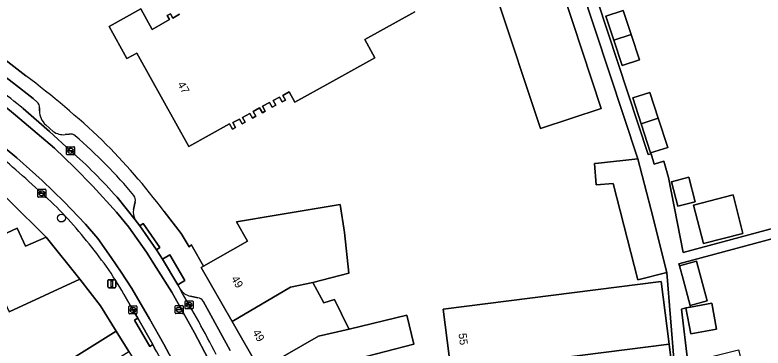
# Model space of a CAD drawing. Extents: x 159262 to 160143, y 383399 to 384319.
# Drawn here: x 159682.6 to 159776.1, y 383869.5 to 383911.2 of the extents above; entities that cross this region are included whole.
import ezdxf

# ---------------------------------------------------------------- set-up
doc = ezdxf.new("R2010")
doc.units = 0
for name, color, linetype in [('IMGEO_Boom', 7, 'Continuous'), ('IMGEO_Erf', 7, 'Continuous'), ('IMGEO_Kolk', 7, 'Continuous'), ('IMGEO_Lichtmast', 7, 'Continuous'), ('IMGEO_Muur', 7, 'Continuous'), ('IMGEO_Pand', 7, 'Continuous'), ('IMGEO_Pand_nummerreeks', 7, 'Continuous'), ('IMGEO_Parkeervlak_open', 7, 'Continuous'), ('IMGEO_Rijbaan_lokaal_gesloten', 7, 'Continuous'), ('IMGEO_Rioolput', 7, 'Continuous'), ('IMGEO_Voetpad_open', 7, 'Continuous')]:
    doc.layers.add(name, color=color, linetype=linetype)

msp = doc.modelspace()

# ---------------------------------------------------------------- linework, layer by layer
at = {"layer": 'IMGEO_Boom'}
msp.add_circle((159688.424, 383885.736), 0.489, dxfattribs=at)
at = {"layer": 'IMGEO_Erf'}
for points in [[(159777.272, 383965.773), (159773.286, 383964.712), (159769.133, 383963.606), (159761.123, 383961.474), (159763.12, 383953.973), (159765.503, 383954.561), (159766.116, 383952.08), (159766.986, 383948.553), (159764.602, 383947.965), (159765.519, 383944.903), (159766.503, 383941.407), (159752.247, 383937.414), (159753.57, 383932.427), (159748.324, 383931.035), (159747.001, 383936.022), (159672.409, 383912.034), (159673.546, 383911.13), (159673.853, 383911.374), (159683.97, 383903.552)], [(159757.396, 383890.077), (159755.241, 383889.909), (159755.048, 383892.566), (159755.563, 383892.604), (159760.457, 383893.145), (159749.77, 383925.587), (159772.346, 383931.649), (159771.595, 383934.433), (159774.302, 383935.163), (159775.054, 383932.376), (159777.417, 383933.011)], [(159785.907, 383934.055), (159755.861, 383925.649), (159754.103, 383925.163), (159755.786, 383920.114), (159756.833, 383916.975), (159754.718, 383916.269), (159753.631, 383919.527), (159751.951, 383924.568), (159751.636, 383924.481), (159761.762, 383893.671), (159762.122, 383893.769), (159762.504, 383892.493), (159763.729, 383892.843), (159764.282, 383890.798), (159766.14, 383881.436), (159797.859, 383889.997)], [(159732.598, 383911.553), (159726.323, 383908.072), (159727.592, 383905.785), (159721.971, 383902.668), (159717.598, 383900.242), (159716.89, 383901.52), (159716.094, 383901.079), (159716.411, 383900.507), (159716.017, 383900.288), (159715.692, 383900.875), (159714.886, 383900.428), (159715.21, 383899.845), (159714.771, 383899.602), (159714.437, 383900.204), (159713.562, 383899.719), (159713.896, 383899.115), (159713.532, 383898.913), (159713.194, 383899.524), (159712.383, 383899.074), (159712.716, 383898.472), (159712.307, 383898.246), (159711.977, 383898.841), (159711.053, 383898.328), (159711.39, 383897.721), (159711.006, 383897.508), (159710.66, 383898.132), (159709.839, 383897.676), (159710.179, 383897.063), (159709.79, 383896.847), (159709.42, 383897.513), (159704.331, 383894.69), (159697.847, 383906.379), (159696.611, 383905.693), (159694.386, 383909.706), (159698.332, 383911.895), (159699.745, 383909.348), (159701.944, 383910.568), (159701.653, 383911.093), (159702.037, 383911.306), (159702.337, 383910.764), (159703.186, 383911.235)], [(159765.459, 383861.928), (159764.1, 383878.938), (159760.479, 383878.009), (159757.396, 383890.077)], [(159680.255, 383883.281), (159682.884, 383884.493), (159683.949, 383882.211), (159686.536, 383883.351), (159681.994, 383887.853)], [(159701.258, 383886.58), (159703.39, 383883.787), (159704.373, 383882.153), (159704.663, 383882.375), (159704.795, 383882.143), (159706.161, 383879.719), (159711.66, 383882.863), (159710.323, 383885.271), (159715.254, 383886.104), (159723.238, 383887.452), (159723.808, 383883.94), (159724.333, 383878.829), (159719.832, 383877.685), (159721.197, 383875.152), (159722.541, 383875.564), (159724.307, 383871.979), (159724.367, 383871.858), (159731.591, 383873.581), (159732.451, 383869.972), (159725.366, 383868.142)], [(159793.775, 383887.604), (159772.878, 383881.969), (159765.598, 383880.005), (159765.664, 383879.758), (159767.81, 383880.351), (159769.144, 383875.373), (159766.998, 383874.78), (159767.047, 383874.596), (159769.706, 383875.08), (159770.298, 383871.831), (159767.071, 383871.242), (159766.479, 383874.492), (159765.932, 383874.341), (159766.711, 383867.668), (159773.026, 383869.247), (159774.305, 383864.282), (159771.931, 383863.67), (159772.634, 383860.939), (159780.947, 383863.051)], [(159681.401, 383862.382), (159685.996, 383865.118), (159687.186, 383863.12), (159691.171, 383865.485), (159689.584, 383868.031), (159695.278, 383871.582), (159693.314, 383874.758), (159690.719, 383878.088), (159681.873, 383874.013)], [(159737.14, 383866.52), (159736.148, 383874.337), (159763.372, 383877.791), (159764.364, 383869.975), (159765.386, 383861.918)]]:
    msp.add_lwpolyline(points, dxfattribs=at)
for points in [[(159742.77, 383913.661), (159740.633, 383912.954), (159735.399, 383928.777), (159745.172, 383932.01), (159755.881, 383899.453), (159748.301, 383896.926)], [(159760.658, 383905.53), (159758.504, 383904.821), (159757.457, 383908.004), (159756.477, 383910.983), (159758.631, 383911.692), (159759.611, 383908.713)], [(159763.012, 383898.235), (159764.19, 383894.581), (159762.038, 383893.887), (159760.86, 383897.541), (159759.818, 383900.775), (159761.97, 383901.468)], [(159767.615, 383887.781), (159765.438, 383887.222), (159764.653, 383890.284), (159766.83, 383890.842)], [(159772.361, 383888.624), (159773.597, 383883.806), (159768.656, 383882.539), (159767.421, 383887.357)]]:
    msp.add_lwpolyline(points, close=True, dxfattribs=at)
for centre, radius, start, end in [((159612.104, 383808.889), 118.853, 46.76943, 52.79501), ((159631.84, 383834.005), 87.08, 37.13942, 44.91188)]:
    msp.add_arc(centre, radius, start, end, dxfattribs=at)
at = {"layer": 'IMGEO_Kolk'}
for p, q in [((159689.062, 383893.728), (159689.062, 383894.58)), ((159689.137, 383894.654), (159689.989, 383894.654)), ((159689.55, 383894.434), (159689.575, 383894.434)), ((159690.063, 383894.58), (159690.063, 383893.728)), ((159689.989, 383893.654), (159689.137, 383893.654)), ((159689.321, 383894.148), (159689.321, 383894.16)), ((159689.759, 383894.111), (159689.361, 383894.111)), ((159689.364, 383894.197), (159689.762, 383894.197)), ((159689.573, 383893.874), (159689.548, 383893.874)), ((159689.805, 383894.16), (159689.805, 383894.148)), ((159685.477, 383888.414), (159685.477, 383889.266)), ((159685.552, 383889.34), (159686.404, 383889.34)), ((159685.736, 383888.834), (159685.736, 383888.846)), ((159685.779, 383888.883), (159686.177, 383888.883)), ((159685.965, 383889.12), (159685.99, 383889.12)), ((159686.22, 383888.846), (159686.22, 383888.834)), ((159686.478, 383889.266), (159686.478, 383888.414)), ((159686.404, 383888.34), (159685.552, 383888.34)), ((159686.174, 383888.797), (159685.776, 383888.797)), ((159685.988, 383888.56), (159685.963, 383888.56)), ((159703.869, 383874.455), (159703.869, 383875.307)), ((159703.944, 383875.381), (159704.796, 383875.381)), ((159704.128, 383874.875), (159704.128, 383874.887)), ((159704.566, 383874.838), (159704.168, 383874.838)), ((159704.171, 383874.924), (159704.569, 383874.924)), ((159704.357, 383875.161), (159704.382, 383875.161)), ((159704.612, 383874.887), (159704.612, 383874.875)), ((159704.87, 383875.307), (159704.87, 383874.455)), ((159696.855, 383873.825), (159696.855, 383874.677)), ((159696.93, 383874.751), (159697.782, 383874.751)), ((159697.114, 383874.245), (159697.114, 383874.257)), ((159697.552, 383874.208), (159697.154, 383874.208)), ((159697.157, 383874.294), (159697.555, 383874.294)), ((159697.366, 383873.971), (159697.341, 383873.971)), ((159697.343, 383874.531), (159697.368, 383874.531)), ((159697.598, 383874.257), (159697.598, 383874.245)), ((159697.856, 383874.677), (159697.856, 383873.825)), ((159704.796, 383874.381), (159703.944, 383874.381)), ((159704.38, 383874.601), (159704.355, 383874.601)), ((159697.782, 383873.751), (159696.93, 383873.751))]:
    msp.add_line(p, q, dxfattribs=at)
for points in [[(159689.062, 383893.728), (159689.062, 383894.58)], [(159689.137, 383894.654), (159689.989, 383894.654)], [(159690.063, 383894.58), (159690.063, 383893.728)], [(159689.989, 383893.654), (159689.137, 383893.654)], [(159685.477, 383888.414), (159685.477, 383889.266)], [(159685.552, 383889.34), (159686.404, 383889.34)], [(159686.478, 383889.266), (159686.478, 383888.414)], [(159686.404, 383888.34), (159685.552, 383888.34)], [(159703.869, 383874.455), (159703.869, 383875.307)], [(159703.944, 383875.381), (159704.796, 383875.381)], [(159704.87, 383875.307), (159704.87, 383874.455)], [(159696.855, 383873.825), (159696.855, 383874.677)], [(159696.93, 383874.751), (159697.782, 383874.751)], [(159697.856, 383874.677), (159697.856, 383873.825)], [(159704.796, 383874.381), (159703.944, 383874.381)], [(159697.782, 383873.751), (159696.93, 383873.751)]]:
    msp.add_lwpolyline(points, dxfattribs=at)
for centre, radius, start, end in [((159689.139, 383894.578), 0.0765, 91.55205, 178.44795), ((159689.139, 383894.578), 0.0765, 91.55205, 178.44795), ((159689.987, 383894.578), 0.0765, 1.55205, 88.44795), ((159689.987, 383894.578), 0.0765, 1.55205, 88.44795), ((159689.139, 383893.73), 0.0765, 181.55205, 268.44795), ((159689.139, 383893.73), 0.0765, 181.55205, 268.44795), ((159689.361, 383894.157), 0.0403, 85.87752, 175.75265), ((159689.358, 383894.147), 0.0366, 178.93798, 274.71019), ((159689.762, 383894.154), 0.043, 264.86636, 352.45326), ((159689.766, 383894.159), 0.0386, 1.73085, 96.63898), ((159689.987, 383893.73), 0.0765, 271.55205, 358.44795), ((159689.987, 383893.73), 0.0765, 271.55205, 358.44795), ((159685.554, 383889.264), 0.0765, 91.55205, 178.44795), ((159685.554, 383889.264), 0.0765, 91.55205, 178.44795), ((159685.776, 383888.843), 0.0403, 85.87752, 175.75265), ((159685.773, 383888.833), 0.0366, 178.93798, 274.71019), ((159686.177, 383888.84), 0.043, 264.86636, 352.45326), ((159686.181, 383888.845), 0.0386, 1.73085, 96.63898), ((159686.402, 383889.264), 0.0765, 1.55205, 88.44795), ((159686.402, 383889.264), 0.0765, 1.55205, 88.44795), ((159685.554, 383888.416), 0.0765, 181.55205, 268.44795), ((159685.554, 383888.416), 0.0765, 181.55205, 268.44795), ((159686.402, 383888.416), 0.0765, 271.55205, 358.44795), ((159686.402, 383888.416), 0.0765, 271.55205, 358.44795), ((159703.946, 383875.305), 0.0765, 91.55205, 178.44795), ((159703.946, 383875.305), 0.0765, 91.55205, 178.44795), ((159704.168, 383874.884), 0.0403, 85.87752, 175.75265), ((159704.165, 383874.874), 0.0366, 178.93798, 274.71019), ((159704.569, 383874.881), 0.043, 264.86636, 352.45326), ((159704.573, 383874.886), 0.0386, 1.73085, 96.63898), ((159704.794, 383875.305), 0.0765, 1.55205, 88.44795), ((159704.794, 383875.305), 0.0765, 1.55205, 88.44795), ((159696.932, 383874.675), 0.0765, 91.55205, 178.44795), ((159696.932, 383874.675), 0.0765, 91.55205, 178.44795), ((159697.154, 383874.254), 0.0403, 85.87752, 175.75265), ((159697.151, 383874.244), 0.0366, 178.93798, 274.71019), ((159697.555, 383874.251), 0.043, 264.86636, 352.45326), ((159697.559, 383874.256), 0.0386, 1.73085, 96.63898), ((159697.78, 383874.675), 0.0765, 1.55205, 88.44795), ((159697.78, 383874.675), 0.0765, 1.55205, 88.44795), ((159703.946, 383874.457), 0.0765, 181.55205, 268.44795), ((159703.946, 383874.457), 0.0765, 181.55205, 268.44795), ((159704.794, 383874.457), 0.0765, 271.55205, 358.44795), ((159704.794, 383874.457), 0.0765, 271.55205, 358.44795), ((159696.932, 383873.827), 0.0765, 181.55205, 268.44795), ((159696.932, 383873.827), 0.0765, 181.55205, 268.44795), ((159697.78, 383873.827), 0.0765, 271.55205, 358.44795), ((159697.78, 383873.827), 0.0765, 271.55205, 358.44795)]:
    msp.add_arc(centre, radius, start, end, dxfattribs=at)
for centre, major_axis, ratio, start_param, end_param in [((159689.549, 383894.154), (-0.387, 0.002), 0.722429, 4.712389, 7.853982), ((159689.574, 383894.154), (-0.39, 0.002), 0.717154, 1.570796, 4.712389), ((159685.964, 383888.84), (-0.387, 0.002), 0.722429, 4.712389, 7.853982), ((159685.989, 383888.84), (-0.39, 0.002), 0.717154, 1.570796, 4.712389), ((159704.356, 383874.881), (-0.387, 0.002), 0.722429, 4.712389, 7.853982), ((159704.381, 383874.881), (-0.39, 0.002), 0.717154, 1.570796, 4.712389), ((159697.342, 383874.251), (-0.387, 0.002), 0.722429, 4.712389, 7.853982), ((159697.367, 383874.251), (-0.39, 0.002), 0.717154, 1.570796, 4.712389)]:
    msp.add_ellipse(centre, major_axis=major_axis, ratio=ratio, start_param=start_param, end_param=end_param, dxfattribs=at)
at = {"layer": 'IMGEO_Lichtmast'}
for p, q in [((159694.228, 383877.123), (159694.228, 383877.923)), ((159694.228, 383877.923), (159694.228, 383877.123)), ((159694.328, 383878.023), (159695.118, 383878.023)), ((159695.118, 383878.023), (159694.328, 383878.023)), ((159695.218, 383877.923), (159695.218, 383877.123)), ((159695.218, 383877.123), (159695.218, 383877.923)), ((159695.118, 383877.023), (159694.328, 383877.023)), ((159694.328, 383877.023), (159695.118, 383877.023))]:
    msp.add_line(p, q, dxfattribs=at)
msp.add_lwpolyline([(159694.648, 383877.898), (159694.798, 383877.898), (159694.798, 383877.148), (159694.648, 383877.148), (159694.648, 383877.898)], dxfattribs=at)
for centre, start, end in [((159694.328, 383877.923), 90, 180), ((159694.328, 383877.923), 90, 180), ((159695.118, 383877.923), 0, 90), ((159695.118, 383877.923), 360, 90), ((159694.328, 383877.123), 180, 270), ((159694.328, 383877.123), 180, 270), ((159695.118, 383877.123), 270, 0), ((159695.118, 383877.123), 270, 0)]:
    msp.add_arc(centre, 0.1, start, end, dxfattribs=at)
at = {"layer": 'IMGEO_Muur'}
msp.add_lwpolyline([(159695.278, 383871.582), (159693.314, 383874.758), (159690.719, 383878.088)], dxfattribs=at)
at = {"layer": 'IMGEO_Pand'}
for points in [[(159745.172, 383932.01), (159735.399, 383928.777), (159740.633, 383912.954), (159742.77, 383913.661), (159748.301, 383896.926), (159755.881, 383899.453)], [(159757.457, 383908.004), (159759.611, 383908.713), (159758.631, 383911.692), (159756.477, 383910.983)], [(159759.611, 383908.713), (159757.457, 383908.004), (159758.504, 383904.821), (159760.658, 383905.53)], [(159761.97, 383901.468), (159759.818, 383900.775), (159760.86, 383897.541), (159763.012, 383898.235)], [(159763.012, 383898.235), (159760.86, 383897.541), (159762.038, 383893.887), (159764.19, 383894.581)], [(159762.064, 383886.88), (159760.457, 383893.145), (159755.563, 383892.604), (159755.048, 383892.566), (159755.241, 383889.909), (159757.396, 383890.077), (159760.479, 383878.009), (159764.1, 383878.938)], [(159764.653, 383890.284), (159765.438, 383887.222), (159767.615, 383887.781), (159766.83, 383890.842)], [(159767.421, 383887.357), (159768.656, 383882.539), (159773.597, 383883.806), (159772.361, 383888.624)], [(159719.832, 383877.685), (159724.333, 383878.829), (159723.808, 383883.94), (159723.238, 383887.452), (159715.254, 383886.104), (159710.323, 383885.271), (159711.66, 383882.863), (159706.161, 383879.719), (159705.893, 383879.566), (159709.752, 383872.815), (159717.034, 383877.076)], [(159677.257, 383884.035), (159681.873, 383874.013), (159690.719, 383878.088), (159686.536, 383883.351), (159683.949, 383882.211), (159682.884, 383884.493), (159680.255, 383883.281), (159679.444, 383885.042)], [(159765.664, 383879.758), (159766.112, 383878.086), (159766.998, 383874.78), (159769.144, 383875.373), (159767.81, 383880.351)], [(159722.541, 383875.564), (159721.197, 383875.152), (159719.832, 383877.685), (159717.034, 383877.076), (159709.752, 383872.815), (159713.23, 383866.732), (159714.985, 383867.735), (159720.538, 383870.945), (159724.367, 383871.858), (159724.307, 383871.979)], [(159763.372, 383877.791), (159736.148, 383874.337), (159737.14, 383866.52), (159764.364, 383869.975)], [(159769.706, 383875.08), (159767.047, 383874.596), (159766.479, 383874.492), (159767.071, 383871.242), (159770.298, 383871.831)], [(159725.366, 383868.142), (159732.451, 383869.972), (159731.591, 383873.581), (159724.367, 383871.858), (159720.538, 383870.945), (159714.985, 383867.735), (159717.178, 383859.787), (159721.292, 383860.922), (159721.394, 383860.556), (159722.791, 383860.941), (159722.699, 383861.277), (159726.937, 383862.447)], [(159696.866, 383869.036), (159695.278, 383871.582), (159689.584, 383868.031), (159691.171, 383865.485)], [(159764.364, 383869.975), (159737.14, 383866.52), (159733.459, 383866.03), (159734.479, 383857.996), (159745.107, 383859.345), (159765.386, 383861.918)]]:
    msp.add_lwpolyline(points, close=True, dxfattribs=at)
msp.add_lwpolyline([(159703.186, 383911.235), (159702.337, 383910.764), (159702.037, 383911.306), (159701.653, 383911.093), (159701.944, 383910.568), (159699.745, 383909.348), (159698.332, 383911.895), (159694.386, 383909.706), (159696.611, 383905.693), (159697.847, 383906.379), (159704.331, 383894.69), (159709.42, 383897.513), (159709.79, 383896.847), (159710.179, 383897.063), (159709.839, 383897.676), (159710.66, 383898.132), (159711.006, 383897.508), (159711.39, 383897.721), (159711.053, 383898.328), (159711.977, 383898.841), (159712.307, 383898.246), (159712.716, 383898.472), (159712.383, 383899.074), (159713.194, 383899.524), (159713.532, 383898.913), (159713.896, 383899.115), (159713.562, 383899.719), (159714.437, 383900.204), (159714.771, 383899.602), (159715.21, 383899.845), (159714.886, 383900.428), (159715.692, 383900.875), (159716.017, 383900.288), (159716.411, 383900.507), (159716.094, 383901.079), (159716.89, 383901.52), (159717.598, 383900.242), (159721.971, 383902.668), (159727.592, 383905.785), (159726.323, 383908.072), (159732.598, 383911.553)], dxfattribs=at)
at = {"layer": 'IMGEO_Parkeervlak_open'}
for points in [[(159685.404, 383900.243), (159684.903, 383900.691), (159682.449, 383902.632), (159679.713, 383904.667), (159677.647, 383906.161)], [(159683.643, 383899.429), (159686.926, 383896.553), (159689.558, 383894.153)], [(159685.679, 383899.141), (159685.684, 383899.539)], [(159687.383, 383896.573), (159686.459, 383897.401)], [(159689.388, 383896.229), (159688.892, 383896.183)], [(159695.375, 383888.34), (159697.627, 383885.526)], [(159697.445, 383886.808), (159697.64, 383887.765)], [(159705.473, 383875.748), (159704.536, 383875.98)], [(159709.52, 383869.155), (159706.131, 383875.337)]]:
    msp.add_lwpolyline(points, dxfattribs=at)
for centre, radius, start, end in [((159616.242, 383817.199), 106.324, 50.65998, 54.97297), ((159684.847, 383899.614), 0.84, 354.88864, 48.48949), ((159687.944, 383899.112), 2.266, 179.25857, 229.03252), ((159688.653, 383898.372), 2.202, 234.78499, 276.23308), ((159689.565, 383895.414), 0.834, 46.41516, 102.23818), ((159651.687, 383850.912), 59.272, 39.41141, 49.55222), ((159648.729, 383847.479), 62.012, 41.21781, 48.82161), ((159696.66, 383887.97), 1.001, 348.19189, 34.90909), ((159699.348, 383886.424), 1.941, 168.59576, 207.56433), ((159704.875, 383877.861), 1.911, 212.92464, 259.77888), ((159578.535, 383802.792), 145.05, 27.01021, 30.68902), ((159705.365, 383874.843), 0.911, 32.81013, 83.21041)]:
    msp.add_arc(centre, radius, start, end, dxfattribs=at)
at = {"layer": 'IMGEO_Rijbaan_lokaal_gesloten'}
for points in [[(159677.268, 383904.265), (159674.637, 383906.151), (159674.406, 383906.317), (159668.194, 383910.606), (159667.489, 383909.513), (159679.221, 383901.436), (159682.666, 383898.593), (159685.379, 383896.309), (159687.576, 383894.5), (159690.074, 383892.044), (159692.356, 383889.718), (159695.285, 383886.487), (159696.835, 383884.591), (159699.075, 383881.489), (159700.281, 383879.55), (159702.219, 383876.449), (159705.061, 383871.365), (159706.776, 383868.141), (159707.215, 383867.315), (159708.764, 383864.216), (159709.785, 383864.699)], [(159682.837, 383893.257), (159679.908, 383895.713), (159676.937, 383897.996), (159673.879, 383900.279), (159670.218, 383902.865), (159665.342, 383906.183), (159664.719, 383905.216), (159671.557, 383900.505), (159674.612, 383898.278), (159678.539, 383895.342), (159679.425, 383894.591)], [(159706.776, 383868.141), (159705.061, 383871.365), (159702.219, 383876.449), (159700.281, 383879.55), (159699.075, 383881.489), (159696.835, 383884.591), (159695.285, 383886.487), (159692.356, 383889.718), (159690.074, 383892.044), (159687.576, 383894.5), (159685.379, 383896.309), (159682.666, 383898.593), (159679.221, 383901.436)], [(159689.558, 383894.153), (159686.926, 383896.553), (159683.643, 383899.429)], [(159679.908, 383895.713), (159682.837, 383893.257), (159686.024, 383890.457), (159688.78, 383887.785), (159691.45, 383884.984), (159692.957, 383883.175), (159694.637, 383880.805), (159695.886, 383878.953), (159697.221, 383876.928), (159699.417, 383873.136), (159701.226, 383869.948), (159702.949, 383866.76)], [(159704.074, 383861.893), (159704.181, 383861.634), (159705.244, 383862.233), (159704.628, 383863.529), (159702.949, 383866.76), (159701.226, 383869.948), (159699.417, 383873.136), (159697.221, 383876.928), (159695.886, 383878.953), (159694.637, 383880.805), (159692.957, 383883.175), (159691.45, 383884.984), (159688.78, 383887.785), (159686.024, 383890.457), (159682.837, 383893.257)], [(159703.271, 383876.822), (159703.117, 383877.103), (159702.961, 383877.383), (159701.066, 383880.591), (159700.323, 383881.756), (159698.211, 383884.751), (159697.627, 383885.526), (159695.375, 383888.34)], [(159696.229, 383876.232), (159697.353, 383874.251), (159697.965, 383873.196), (159699.832, 383869.919), (159700.07, 383869.475)]]:
    msp.add_lwpolyline(points, dxfattribs=at)
for centre, radius, start, end in [((159616.242, 383817.199), 106.324, 50.65998, 54.97297), ((159570.762, 383764.124), 169.791, 47.26742, 50.20989), ((159648.729, 383847.479), 62.012, 41.21781, 48.82161), ((159655.614, 383854.807), 45.611, 37.99546, 48.26067), ((159657.464, 383853.982), 44.696, 29.85484, 40.28972), ((159578.535, 383802.792), 145.05, 27.01021, 30.68902), ((159568.5, 383795.145), 151.115, 26.2125, 29.46392)]:
    msp.add_arc(centre, radius, start, end, dxfattribs=at)
at = {"layer": 'IMGEO_Rioolput'}
for p, q in [((159702.64, 383873.862), (159702.64, 383874.714)), ((159702.715, 383874.788), (159703.567, 383874.788)), ((159702.899, 383874.282), (159702.899, 383874.294)), ((159703.337, 383874.245), (159702.939, 383874.245)), ((159702.942, 383874.331), (159703.34, 383874.331)), ((159703.151, 383874.008), (159703.126, 383874.008)), ((159703.128, 383874.568), (159703.153, 383874.568)), ((159703.383, 383874.294), (159703.383, 383874.282)), ((159703.641, 383874.714), (159703.641, 383873.862)), ((159703.567, 383873.788), (159702.715, 383873.788))]:
    msp.add_line(p, q, dxfattribs=at)
for points in [[(159702.64, 383873.862), (159702.64, 383874.714)], [(159702.715, 383874.788), (159703.567, 383874.788)], [(159703.641, 383874.714), (159703.641, 383873.862)], [(159703.567, 383873.788), (159702.715, 383873.788)]]:
    msp.add_lwpolyline(points, dxfattribs=at)
for centre, radius, start, end in [((159702.717, 383874.712), 0.0765, 91.55205, 178.44795), ((159702.717, 383874.712), 0.0765, 91.55205, 178.44795), ((159702.717, 383873.864), 0.0765, 181.55205, 268.44795), ((159702.717, 383873.864), 0.0765, 181.55205, 268.44795), ((159702.939, 383874.291), 0.0403, 85.87752, 175.75265), ((159702.936, 383874.281), 0.0366, 178.93798, 274.71019), ((159703.34, 383874.288), 0.043, 264.86636, 352.45326), ((159703.344, 383874.293), 0.0386, 1.73085, 96.63898), ((159703.565, 383874.712), 0.0765, 1.55205, 88.44795), ((159703.565, 383874.712), 0.0765, 1.55205, 88.44795), ((159703.565, 383873.864), 0.0765, 271.55205, 358.44795), ((159703.565, 383873.864), 0.0765, 271.55205, 358.44795)]:
    msp.add_arc(centre, radius, start, end, dxfattribs=at)
for centre, major_axis, ratio, start_param, end_param in [((159703.127, 383874.288), (-0.387, 0.002), 0.722429, 4.712389, 7.853982), ((159703.152, 383874.288), (-0.39, 0.002), 0.717154, 1.570796, 4.712389)]:
    msp.add_ellipse(centre, major_axis=major_axis, ratio=ratio, start_param=start_param, end_param=end_param, dxfattribs=at)
at = {"layer": 'IMGEO_Voetpad_open'}
for points in [[(159797.859, 383889.997), (159766.14, 383881.436), (159764.282, 383890.798), (159763.729, 383892.843), (159762.504, 383892.493), (159762.122, 383893.769), (159761.762, 383893.671), (159751.636, 383924.481), (159751.951, 383924.568), (159754.103, 383925.163), (159755.861, 383925.649), (159785.907, 383934.055)], [(159749.77, 383925.587), (159760.457, 383893.145), (159762.064, 383886.88), (159764.1, 383878.938), (159765.459, 383861.928)], [(159683.97, 383903.552), (159673.853, 383911.374), (159673.546, 383911.13), (159672.409, 383912.034), (159670.777, 383913.332)], [(159655.605, 383908.031), (159660.854, 383904.472), (159669.358, 383897.994), (159674.05, 383894.42), (159676.673, 383892.409), (159680.835, 383888.963), (159681.994, 383887.853), (159686.536, 383883.351), (159690.719, 383878.088), (159693.314, 383874.758), (159695.278, 383871.582), (159696.866, 383869.036), (159697.658, 383867.762), (159702.237, 383860.416), (159704.181, 383861.634), (159704.074, 383861.893)], [(159677.647, 383906.161), (159679.713, 383904.667), (159682.449, 383902.632), (159684.903, 383900.691), (159685.404, 383900.243)], [(159685.684, 383899.539), (159685.679, 383899.141)], [(159686.459, 383897.401), (159687.383, 383896.573)], [(159688.892, 383896.183), (159689.388, 383896.229)], [(159697.64, 383887.765), (159697.445, 383886.808)], [(159782.025, 383859.638), (159774.002, 383857.6), (159769.29, 383860.847), (159768.227, 383862.468), (159766.711, 383867.668), (159765.932, 383874.341), (159766.479, 383874.492), (159767.047, 383874.596), (159766.998, 383874.78), (159766.112, 383878.086), (159765.664, 383879.758), (159765.598, 383880.005), (159772.878, 383881.969), (159793.775, 383887.604)], [(159711.292, 383865.659), (159713.23, 383866.732), (159709.752, 383872.815), (159705.893, 383879.566), (159706.161, 383879.719), (159704.795, 383882.143), (159704.663, 383882.375), (159704.373, 383882.153), (159703.39, 383883.787), (159701.258, 383886.58)], [(159697.627, 383885.526), (159698.211, 383884.751), (159698.619, 383885.039), (159700.731, 383882.044), (159700.323, 383881.756), (159701.066, 383880.591), (159701.961, 383881.12), (159703.856, 383877.912), (159702.961, 383877.383), (159703.117, 383877.103), (159703.271, 383876.822)], [(159700.07, 383869.475), (159699.832, 383869.919), (159699.463, 383869.662), (159697.575, 383872.977), (159697.965, 383873.196), (159697.353, 383874.251), (159696.229, 383876.232)], [(159704.536, 383875.98), (159705.473, 383875.748)], [(159706.131, 383875.337), (159709.52, 383869.155)]]:
    msp.add_lwpolyline(points, dxfattribs=at)
for points in [[(159700.323, 383881.756), (159700.731, 383882.044), (159698.619, 383885.039), (159698.211, 383884.751)], [(159702.961, 383877.383), (159703.856, 383877.912), (159701.961, 383881.12), (159701.066, 383880.591)], [(159699.832, 383869.919), (159697.965, 383873.196), (159697.575, 383872.977), (159699.463, 383869.662)]]:
    msp.add_lwpolyline(points, close=True, dxfattribs=at)
for centre, radius, start, end in [((159612.104, 383808.889), 118.853, 46.76943, 52.79501), ((159684.847, 383899.614), 0.84, 354.88864, 48.48949), ((159687.944, 383899.112), 2.266, 179.25857, 229.03252), ((159688.653, 383898.372), 2.202, 234.78499, 276.23308), ((159689.565, 383895.414), 0.834, 46.41516, 102.23818), ((159651.687, 383850.912), 59.272, 39.41141, 49.55222), ((159631.84, 383834.005), 87.08, 37.13942, 44.91188), ((159570.762, 383764.124), 169.791, 47.26742, 50.20989), ((159655.614, 383854.807), 45.611, 37.99546, 48.26067), ((159696.66, 383887.97), 1.001, 348.19189, 34.90909), ((159699.348, 383886.424), 1.941, 168.59576, 207.56433), ((159657.464, 383853.982), 44.696, 29.85484, 40.28972), ((159704.875, 383877.861), 1.911, 212.92464, 259.77888), ((159705.365, 383874.843), 0.911, 32.81013, 83.21041), ((159568.5, 383795.145), 151.115, 26.2125, 29.46392)]:
    msp.add_arc(centre, radius, start, end, dxfattribs=at)

# ---------------------------------------------------------------- texts
at = {"layer": 'IMGEO_Pand_nummerreeks'}
for s, rotation, p in [('47', 299.01755, (159702.892, 383902.48)), ('49', 299.75594, (159709.6, 383878.159)), ('49', 299.55868, (159712.264, 383871.449)), ('55', 277.23052, (159738.049, 383871.275))]:
    msp.add_text(s, height=1, rotation=rotation, dxfattribs=at).set_placement(p)

doc.saveas('drawing.dxf')
